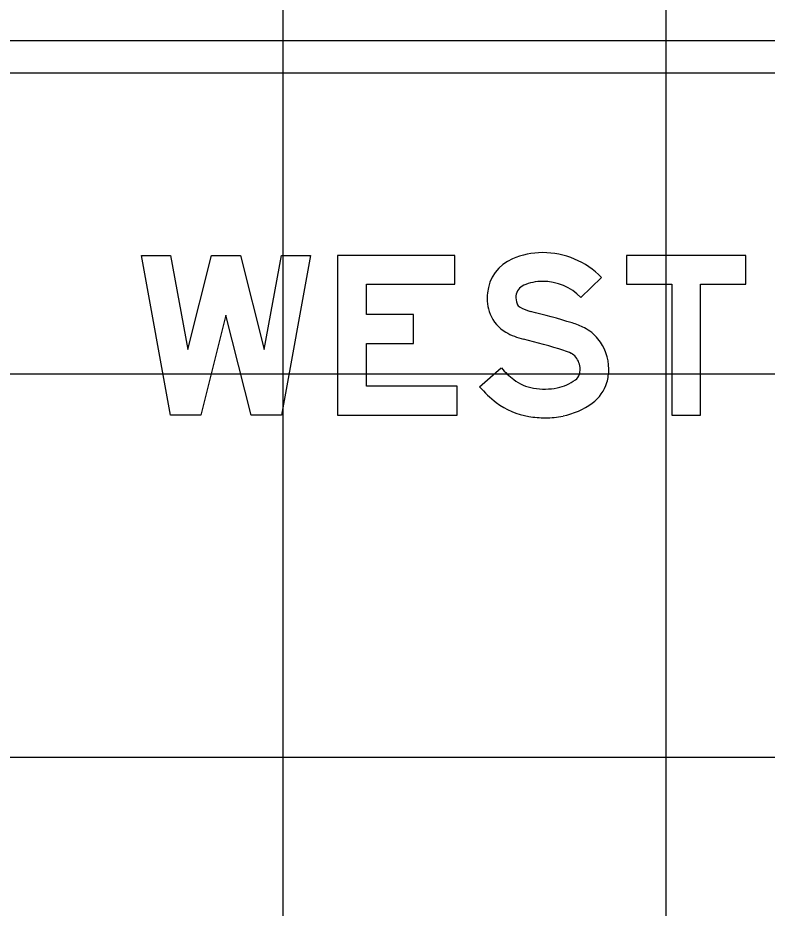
# Model space of a CAD drawing. Extents: x 2193008 to 2198143, y 1236112 to 1237864.
# Drawn here: x 2196329.322 to 2196333.233, y 1237198.321 to 1237202.966 of the extents above; entities that cross this region are included whole.
import ezdxf

# ---------------------------------------------------------------- set-up
doc = ezdxf.new("R2010")
doc.units = 0
for name, color, linetype in [('GSBWFILL', 7, 'Continuous'), ('GSCOLORFILL', 7, 'Continuous'), ('GSOUTLINE', 7, 'Continuous'), ('M-ROADS', 7, 'Continuous')]:
    doc.layers.add(name, color=color, linetype=linetype)

msp = doc.modelspace()

# ---------------------------------------------------------------- linework, layer by layer
at = {"layer": 'GSBWFILL'}
for points in [[(2196330.4087, 1237201.4141), (2196330.2775, 1237200.8938), (2196330.1194, 1237200.8938), (2196329.9674, 1237201.7263), (2196330.1198, 1237201.7263), (2196330.2092, 1237201.236), (2196330.3328, 1237201.7263), (2196330.4845, 1237201.7263), (2196330.6081, 1237201.236), (2196330.6976, 1237201.7263), (2196330.8499, 1237201.7263), (2196330.6979, 1237200.8938), (2196330.5398, 1237200.8938)], [(2196331.6158, 1237201.0436), (2196331.1413, 1237201.0436), (2196331.1413, 1237201.2675), (2196331.3868, 1237201.2675), (2196331.3868, 1237201.4174), (2196331.1413, 1237201.4174), (2196331.1413, 1237201.5764), (2196331.6033, 1237201.5764), (2196331.6033, 1237201.7263), (2196330.9914, 1237201.7263), (2196330.9914, 1237200.8938), (2196331.6158, 1237200.8938)], [(2196332.4982, 1237201.5764), (2196332.7355, 1237201.5764), (2196332.7355, 1237200.8938), (2196332.8853, 1237200.8938), (2196332.8853, 1237201.5764), (2196333.1226, 1237201.5764), (2196333.1226, 1237201.7263), (2196332.4982, 1237201.7263)]]:
    msp.add_lwpolyline(points, close=True, dxfattribs=at)
for points in [[(2196332.3683, 1237201.6117), (2196332.2613, 1237201.5067)], [(2196331.7323, 1237201.0413), (2196331.8457, 1237201.1392)]]:
    msp.add_lwpolyline(points, dxfattribs=at)
for centre, major_axis, start_param, end_param in [((2196331.9896, 1237201.5085), (0, 0.2177), 0.407095, 1.468557), ((2196332.0608, 1237201.3432), (0, 0.3976), 0, 0.407095), ((2196332.0608, 1237201.3101), (0, 0.4307), 5.487912, 6.283185), ((2196331.9896, 1237201.5085), (0, 0.0678), 0.407095, 1.468557), ((2196332.0608, 1237201.3432), (0, 0.2477), 0, 0.407095), ((2196332.0608, 1237201.3101), (0, 0.2809), 5.487912, 6.283185), ((2196332.0097, 1237201.5064), (0, 0.238), 1.468557, 1.941238), ((2196332.0097, 1237201.5064), (0, 0.0881), 1.468557, 1.941238), ((2196331.9614, 1237201.4876), (0, 0.0363), 1.941238, 2.621157), ((2196331.9614, 1237201.4876), (0, 0.1861), 1.941238, 2.621157), ((2196332.0474, 1237201.6376), (0, 0.2092), 2.621157, 2.899109), ((2196331.0269, 1237197.5119), (0, 4.0409), 5.984666, 6.040702), ((2196332.0978, 1237200.9921), (0, 0.3996), 5.812135, 5.984666), ((2196332.1784, 1237201.1503), (0, 0.2221), 5.402773, 5.812135), ((2196332.0474, 1237201.6376), (0, 0.359), 2.621157, 2.899109), ((2196331.0269, 1237197.5119), (0, 3.891), 5.984666, 6.040702), ((2196332.1576, 1237201.1331), (0, 0.2491), 4.712389, 5.402773), ((2196332.0978, 1237200.9921), (0, 0.2497), 5.812135, 5.984666), ((2196332.1784, 1237201.1503), (0, 0.0723), 5.402773, 5.812135), ((2196332.1576, 1237201.1331), (0, 0.0992), 4.712389, 5.402773), ((2196332.1712, 1237201.4203), (0, 0.43), 2.283243, 2.489697), ((2196332.1991, 1237201.1227), (0, 0.0562), 3.771092, 4.424361), ((2196332.1637, 1237201.1331), (0, 0.0931), 4.424361, 4.712389), ((2196332.1637, 1237201.1331), (0, 0.243), 4.424361, 4.712389), ((2196332.0505, 1237201.2622), (0, 0.2311), 2.489697, 2.979885), ((2196332.0881, 1237201.2751), (0, 0.2448), 3.34483, 3.771092), ((2196332.1991, 1237201.1227), (0, 0.2061), 3.771092, 4.424361), ((2196332.1712, 1237201.4203), (0, 0.5799), 2.283243, 2.489697), ((2196332.0757, 1237201.4167), (0, 0.3876), 2.979885, 3.141593), ((2196332.0757, 1237201.3352), (0, 0.3061), 3.141593, 3.34483), ((2196332.0505, 1237201.2622), (0, 0.381), 2.489697, 2.979885), ((2196332.0881, 1237201.2751), (0, 0.3946), 3.34483, 3.771092), ((2196332.0757, 1237201.4167), (0, 0.5375), 2.979885, 3.141593), ((2196332.0757, 1237201.3352), (0, 0.456), 3.141593, 3.34483)]:
    msp.add_ellipse(centre, major_axis=major_axis, ratio=0.999999, start_param=start_param, end_param=end_param, dxfattribs=at)
at = {"layer": 'GSCOLORFILL'}
for p, q in [((2196352.6905, 1237202.846), (2196320.7225, 1237202.846)), ((2196320.7225, 1237202.6795), (2196352.6905, 1237202.6795))]:
    msp.add_line(p, q, dxfattribs=at)
for points in [[(2196330.4087, 1237201.4141), (2196330.2775, 1237200.8938), (2196330.1194, 1237200.8938), (2196329.9674, 1237201.7263), (2196330.1198, 1237201.7263), (2196330.2092, 1237201.236), (2196330.3328, 1237201.7263), (2196330.4845, 1237201.7263), (2196330.6081, 1237201.236), (2196330.6976, 1237201.7263), (2196330.8499, 1237201.7263), (2196330.6979, 1237200.8938), (2196330.5398, 1237200.8938)], [(2196331.6158, 1237201.0436), (2196331.1413, 1237201.0436), (2196331.1413, 1237201.2675), (2196331.3868, 1237201.2675), (2196331.3868, 1237201.4174), (2196331.1413, 1237201.4174), (2196331.1413, 1237201.5764), (2196331.6033, 1237201.5764), (2196331.6033, 1237201.7263), (2196330.9914, 1237201.7263), (2196330.9914, 1237200.8938), (2196331.6158, 1237200.8938)], [(2196332.4982, 1237201.5764), (2196332.7355, 1237201.5764), (2196332.7355, 1237200.8938), (2196332.8853, 1237200.8938), (2196332.8853, 1237201.5764), (2196333.1226, 1237201.5764), (2196333.1226, 1237201.7263), (2196332.4982, 1237201.7263)]]:
    msp.add_lwpolyline(points, close=True, dxfattribs=at)
for points in [[(2196332.3683, 1237201.6117), (2196332.2613, 1237201.5067)], [(2196331.7323, 1237201.0413), (2196331.8457, 1237201.1392)]]:
    msp.add_lwpolyline(points, dxfattribs=at)
for centre, major_axis, start_param, end_param in [((2196331.9896, 1237201.5085), (0, 0.2177), 0.407095, 1.468557), ((2196332.0608, 1237201.3432), (0, 0.3976), 0, 0.407095), ((2196332.0608, 1237201.3101), (0, 0.4307), 5.487912, 6.283185), ((2196331.9896, 1237201.5085), (0, 0.0678), 0.407095, 1.468557), ((2196332.0608, 1237201.3432), (0, 0.2477), 0, 0.407095), ((2196332.0608, 1237201.3101), (0, 0.2809), 5.487912, 6.283185), ((2196332.0097, 1237201.5064), (0, 0.238), 1.468557, 1.941238), ((2196332.0097, 1237201.5064), (0, 0.0881), 1.468557, 1.941238), ((2196331.9614, 1237201.4876), (0, 0.0363), 1.941238, 2.621157), ((2196331.9614, 1237201.4876), (0, 0.1861), 1.941238, 2.621157), ((2196332.0474, 1237201.6376), (0, 0.2092), 2.621157, 2.899109), ((2196331.0269, 1237197.5119), (0, 4.0409), 5.984666, 6.040702), ((2196332.0978, 1237200.9921), (0, 0.3996), 5.812135, 5.984666), ((2196332.1784, 1237201.1503), (0, 0.2221), 5.402773, 5.812135), ((2196332.0474, 1237201.6376), (0, 0.359), 2.621157, 2.899109), ((2196331.0269, 1237197.5119), (0, 3.891), 5.984666, 6.040702), ((2196332.1576, 1237201.1331), (0, 0.2491), 4.712389, 5.402773), ((2196332.0978, 1237200.9921), (0, 0.2497), 5.812135, 5.984666), ((2196332.1784, 1237201.1503), (0, 0.0723), 5.402773, 5.812135), ((2196332.1576, 1237201.1331), (0, 0.0992), 4.712389, 5.402773), ((2196332.1712, 1237201.4203), (0, 0.43), 2.283243, 2.489697), ((2196332.1991, 1237201.1227), (0, 0.0562), 3.771092, 4.424361), ((2196332.1637, 1237201.1331), (0, 0.0931), 4.424361, 4.712389), ((2196332.1637, 1237201.1331), (0, 0.243), 4.424361, 4.712389), ((2196332.0505, 1237201.2622), (0, 0.2311), 2.489697, 2.979885), ((2196332.0881, 1237201.2751), (0, 0.2448), 3.34483, 3.771092), ((2196332.1991, 1237201.1227), (0, 0.2061), 3.771092, 4.424361), ((2196332.1712, 1237201.4203), (0, 0.5799), 2.283243, 2.489697), ((2196332.0757, 1237201.4167), (0, 0.3876), 2.979885, 3.141593), ((2196332.0757, 1237201.3352), (0, 0.3061), 3.141593, 3.34483), ((2196332.0505, 1237201.2622), (0, 0.381), 2.489697, 2.979885), ((2196332.0881, 1237201.2751), (0, 0.3946), 3.34483, 3.771092), ((2196332.0757, 1237201.4167), (0, 0.5375), 2.979885, 3.141593), ((2196332.0757, 1237201.3352), (0, 0.456), 3.141593, 3.34483)]:
    msp.add_ellipse(centre, major_axis=major_axis, ratio=0.999999, start_param=start_param, end_param=end_param, dxfattribs=at)
at = {"layer": 'GSOUTLINE'}
for points in [[(2196330.4087, 1237201.4141), (2196330.2775, 1237200.8938), (2196330.1194, 1237200.8938), (2196329.9674, 1237201.7263), (2196330.1198, 1237201.7263), (2196330.2092, 1237201.236), (2196330.3328, 1237201.7263), (2196330.4845, 1237201.7263), (2196330.6081, 1237201.236), (2196330.6976, 1237201.7263), (2196330.8499, 1237201.7263), (2196330.6979, 1237200.8938), (2196330.5398, 1237200.8938)], [(2196331.6158, 1237201.0436), (2196331.1413, 1237201.0436), (2196331.1413, 1237201.2675), (2196331.3868, 1237201.2675), (2196331.3868, 1237201.4174), (2196331.1413, 1237201.4174), (2196331.1413, 1237201.5764), (2196331.6033, 1237201.5764), (2196331.6033, 1237201.7263), (2196330.9914, 1237201.7263), (2196330.9914, 1237200.8938), (2196331.6158, 1237200.8938)], [(2196332.4982, 1237201.5764), (2196332.7355, 1237201.5764), (2196332.7355, 1237200.8938), (2196332.8853, 1237200.8938), (2196332.8853, 1237201.5764), (2196333.1226, 1237201.5764), (2196333.1226, 1237201.7263), (2196332.4982, 1237201.7263)]]:
    msp.add_lwpolyline(points, close=True, dxfattribs=at)
for points in [[(2196332.3683, 1237201.6117), (2196332.2613, 1237201.5067)], [(2196331.7323, 1237201.0413), (2196331.8457, 1237201.1392)]]:
    msp.add_lwpolyline(points, dxfattribs=at)
for centre, major_axis, start_param, end_param in [((2196331.9896, 1237201.5085), (0, 0.2177), 0.407095, 1.468557), ((2196332.0608, 1237201.3432), (0, 0.3976), 0, 0.407095), ((2196332.0608, 1237201.3101), (0, 0.4307), 5.487912, 6.283185), ((2196331.9896, 1237201.5085), (0, 0.0678), 0.407095, 1.468557), ((2196332.0608, 1237201.3432), (0, 0.2477), 0, 0.407095), ((2196332.0608, 1237201.3101), (0, 0.2809), 5.487912, 6.283185), ((2196332.0097, 1237201.5064), (0, 0.238), 1.468557, 1.941238), ((2196332.0097, 1237201.5064), (0, 0.0881), 1.468557, 1.941238), ((2196331.9614, 1237201.4876), (0, 0.0363), 1.941238, 2.621157), ((2196331.9614, 1237201.4876), (0, 0.1861), 1.941238, 2.621157), ((2196332.0474, 1237201.6376), (0, 0.2092), 2.621157, 2.899109), ((2196331.0269, 1237197.5119), (0, 4.0409), 5.984666, 6.040702), ((2196332.0978, 1237200.9921), (0, 0.3996), 5.812135, 5.984666), ((2196332.1784, 1237201.1503), (0, 0.2221), 5.402773, 5.812135), ((2196332.0474, 1237201.6376), (0, 0.359), 2.621157, 2.899109), ((2196331.0269, 1237197.5119), (0, 3.891), 5.984666, 6.040702), ((2196332.1576, 1237201.1331), (0, 0.2491), 4.712389, 5.402773), ((2196332.0978, 1237200.9921), (0, 0.2497), 5.812135, 5.984666), ((2196332.1784, 1237201.1503), (0, 0.0723), 5.402773, 5.812135), ((2196332.1576, 1237201.1331), (0, 0.0992), 4.712389, 5.402773), ((2196332.1712, 1237201.4203), (0, 0.43), 2.283243, 2.489697), ((2196332.1991, 1237201.1227), (0, 0.0562), 3.771092, 4.424361), ((2196332.1637, 1237201.1331), (0, 0.0931), 4.424361, 4.712389), ((2196332.1637, 1237201.1331), (0, 0.243), 4.424361, 4.712389), ((2196332.0505, 1237201.2622), (0, 0.2311), 2.489697, 2.979885), ((2196332.0881, 1237201.2751), (0, 0.2448), 3.34483, 3.771092), ((2196332.1991, 1237201.1227), (0, 0.2061), 3.771092, 4.424361), ((2196332.1712, 1237201.4203), (0, 0.5799), 2.283243, 2.489697), ((2196332.0757, 1237201.4167), (0, 0.3876), 2.979885, 3.141593), ((2196332.0757, 1237201.3352), (0, 0.3061), 3.141593, 3.34483), ((2196332.0505, 1237201.2622), (0, 0.381), 2.489697, 2.979885), ((2196332.0881, 1237201.2751), (0, 0.3946), 3.34483, 3.771092), ((2196332.0757, 1237201.4167), (0, 0.5375), 2.979885, 3.141593), ((2196332.0757, 1237201.3352), (0, 0.456), 3.141593, 3.34483)]:
    msp.add_ellipse(centre, major_axis=major_axis, ratio=0.999999, start_param=start_param, end_param=end_param, dxfattribs=at)
at = {"layer": 'M-ROADS'}
for p, q in [((2196330.7065, 1237163.1062), (2196330.7065, 1237223.1062)), ((2196332.7065, 1237163.1062), (2196332.7065, 1237223.1062)), ((2196394.7065, 1237201.1062), (2196264.7065, 1237201.1062)), ((2196394.7065, 1237199.1062), (2196264.7065, 1237199.1062))]:
    msp.add_line(p, q, dxfattribs=at)

doc.saveas('drawing.dxf')
